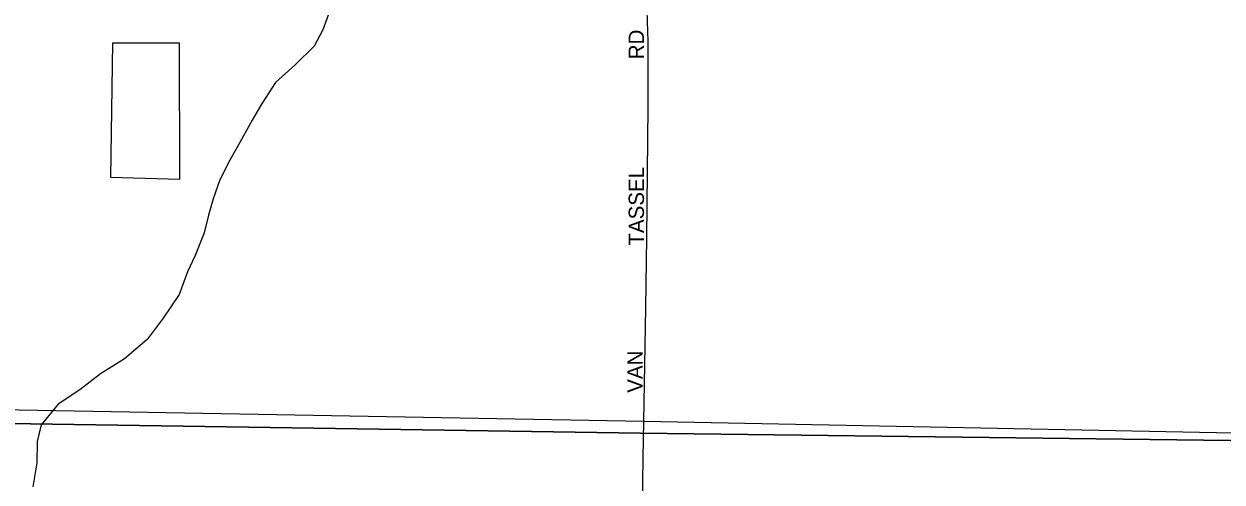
# Model space of a CAD drawing. Extents: x 1443599 to 1910620, y 1028088 to 1361369.
# Drawn here: x 1610497 to 1614403, y 1218862 to 1220355 of the extents above; entities that cross this region are included whole.
import ezdxf

# ---------------------------------------------------------------- set-up
doc = ezdxf.new("R2010")
doc.units = 0
for name, color, linetype in [('GM_X_City_Street', 7, 'Continuous'), ('GM_X_City_Street_Text', 7, 'Continuous'), ('GM_X_Corporation', 7, 'Continuous'), ('GM_X_Minor_Lake', 7, 'Continuous'), ('GM_X_Minor_River', 7, 'Continuous'), ('GM_X_Township', 7, 'Continuous'), ('GM_X_Township_Road', 7, 'Continuous')]:
    doc.layers.add(name, color=color, linetype=linetype)

msp = doc.modelspace()

# ---------------------------------------------------------------- linework, layer by layer
at = {"layer": 'GM_X_City_Street'}
msp.add_lwpolyline([(1612518, 1219058.9), (1612524.3, 1219430), (1612527.2, 1219658.9), (1612532.4, 1220084), (1612531.7, 1220297.7), (1612529.7, 1220363), (1612528.7, 1220402.3), (1612528.1, 1220425.3)], dxfattribs=at)
at = {"layer": 'GM_X_Corporation'}
msp.add_lwpolyline([(1615152.7, 1219006.6), (1612518, 1219058.9), (1609881.5, 1219107.2), (1609892.7, 1220442.9), (1609842.8, 1220442.3), (1609866.2, 1224413.7), (1609997.6, 1224415), (1612525.5, 1224413.2), (1612860.9, 1224410.9), (1612865, 1224709.3), (1613458.7, 1224705), (1613464, 1224951.2), (1613862.7, 1225028.4), (1613862.8, 1225032.3), (1614210.7, 1225031.5), (1614209.5, 1224468.5), (1614208.2, 1224448.3), (1614205.5, 1224428.7), (1614197, 1224401.7), (1615200.1, 1224394.6)], dxfattribs=at)
at = {"layer": 'GM_X_Minor_Lake'}
msp.add_line((1611004.9, 1219849.5), (1611004.3, 1220292.2), dxfattribs=at)
msp.add_lwpolyline([(1611004.3, 1220292.2), (1610786, 1220292.2), (1610778.8, 1219855.6), (1611004.9, 1219849.5)], dxfattribs=at)
at = {"layer": 'GM_X_Minor_River'}
msp.add_lwpolyline([(1611492.7, 1220395.7), (1611471.6, 1220336), (1611442.7, 1220282.4), (1611381.6, 1220221.4), (1611316.6, 1220164.4), (1611271.3, 1220093.1), (1611240.4, 1220041.6), (1611201.2, 1219968.2), (1611168.2, 1219910.7), (1611135.1, 1219847.2), (1611114, 1219785.4), (1611099.1, 1219731.6), (1611084.1, 1219673.8), (1611054.9, 1219600.2), (1611029.9, 1219546.6), (1611002.7, 1219472.9), (1610951.3, 1219395.7), (1610898.1, 1219326.6), (1610825, 1219263.8), (1610746.1, 1219215.1), (1610679.1, 1219162.2), (1610608.2, 1219115.4), (1610553, 1219048.3), (1610540.1, 1218994.4), (1610539, 1218924.3), (1610525.7, 1218846.4)], dxfattribs=at)
at = {"layer": 'GM_X_Township'}
for points in [[(1618936.9, 1220370.1), (1615159.9, 1220387.8), (1615128.7, 1218989.2), (1612506.9, 1219021.2), (1609877.9, 1219061.7), (1609890.3, 1220443.7), (1609839.9, 1220446.6), (1604546.9, 1220492.4), (1601901.6, 1220535), (1599194, 1220561.1), (1593741, 1220583.6), (1592199, 1220592.6), (1588366.5, 1220614.2), (1588383.5, 1221551.2), (1588462.3, 1225902.2), (1593947.1, 1225870.7), (1595282.7, 1225862.3), (1595353.6, 1231166.2), (1599299.9, 1231150.3), (1599313.7, 1233747.6), (1604642.8, 1233717.2), (1604665.8, 1234694.9)], [(1588234.4, 1188702.7), (1588255.8, 1194003.1), (1588277.4, 1199332.4), (1588320.4, 1204610.1), (1588324.6, 1204799.5), (1588321.6, 1209947.2), (1588321.9, 1210027.8), (1588344.4, 1215354.3), (1588366.5, 1220614.2), (1592199, 1220592.6), (1593741, 1220583.6), (1599194, 1220561.1), (1601901.6, 1220535), (1604546.9, 1220492.4), (1609839.9, 1220446.6), (1609890.3, 1220443.7), (1609877.9, 1219061.7), (1612506.9, 1219021.2), (1615128.7, 1218989.2), (1615159.9, 1220387.8), (1618936.9, 1220370.1)]]:
    msp.add_lwpolyline(points, dxfattribs=at)
at = {"layer": 'GM_X_Township_Road'}
msp.add_lwpolyline([(1612468.4, 1215095.4), (1612468.5, 1215132.1), (1612469.1, 1215312.7), (1612473, 1215493.2), (1612475.9, 1215821.5), (1612486.2, 1216691.6), (1612493.2, 1217233.3), (1612496.8, 1217561.7), (1612507.9, 1218382.5), (1612516, 1218940.6), (1612518, 1219058.9)], dxfattribs=at)

# ---------------------------------------------------------------- texts
at = {"layer": 'GM_X_City_Street_Text'}
for s, p in [('RD', (1612518.3, 1220239.7)), ('TASSEL', (1612518.3, 1219632.5)), ('VAN', (1612513.9, 1219152.9))]:
    msp.add_text(s, height=50, rotation=90, dxfattribs=at).set_placement(p)

doc.saveas('drawing.dxf')
